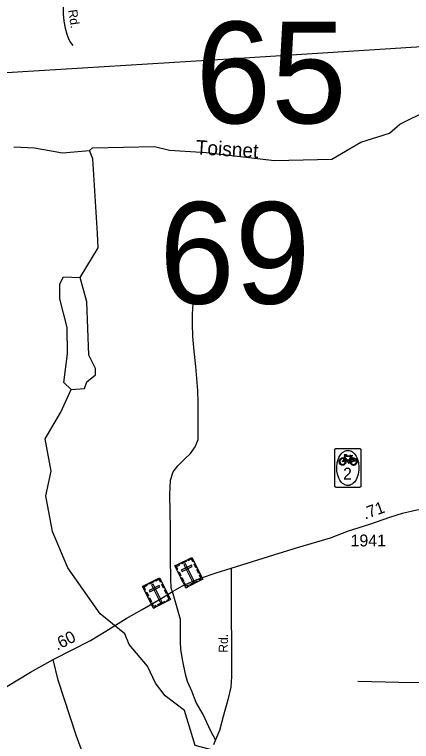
# Model space of a CAD drawing. Extents: x 2220236 to 2384410, y 720751 to 894131.
# Drawn here: x 2290003 to 2294167, y 748897 to 756526 of the extents above; entities that cross this region are included whole.
import ezdxf

# ---------------------------------------------------------------- set-up
doc = ezdxf.new("R2010")
doc.units = 0
for name, color, linetype in [('Exist Cultural Cemetery CELL', 7, 'Continuous'), ('Exist Hydrographic Creek Single Shore', 7, 'Continuous'), ('Exist Hydrographic Creek Single Shore Label', 7, 'Continuous'), ('Exist Hydrographic Misc Water Feature', 7, 'Continuous'), ('Exist Hydrographic Pond Under 1500 Sq Ft', 7, 'Continuous'), ('Exist Road Non-System Type 51', 7, 'Continuous'), ('Exist Road Secondary Bike CELL', 7, 'Continuous'), ('Exist Road Secondary Mileage Hundredths English Label', 7, 'Continuous'), ('Exist Road Secondary Structure Standard Bridge Number Label', 7, 'Continuous'), ('Exist Road Secondary Type 51 Attributed', 7, 'Continuous'), ('Exist Road Secondary Type 51 Label', 7, 'Continuous'), ('Exist Road Secondary Type 51 Number Label', 7, 'Continuous'), ('Exist Utilities Electrical Transmission Line', 7, 'Continuous')]:
    doc.layers.add(name, color=color, linetype=linetype)

msp = doc.modelspace()

# ---------------------------------------------------------------- linework, layer by layer
at = {"layer": 'Exist Cultural Cemetery CELL'}
for points in [[(2291685.8, 750738.6), (2291864, 750827.3), (2291977.5, 750599.3), (2291799.3, 750510.6)], [(2291883.4, 750788.5), (2291873.3, 750783.4), (2291858.9, 750812.3), (2291822.6, 750794.2), (2291817.7, 750804.1), (2291864.1, 750827.3)], [(2291705.1, 750699.8), (2291715.3, 750704.8), (2291700.9, 750733.7), (2291737.2, 750751.7), (2291732.3, 750761.7), (2291685.8, 750738.6)], [(2291752.1, 750771.5), (2291798.5, 750794.6), (2291803.6, 750784.4), (2291757.2, 750761.3)], [(2291752.7, 750695.8), (2291761, 750679.1), (2291866.4, 750731.6), (2291858.1, 750748.3)], [(2291796.5, 750760.9), (2291779.8, 750752.6), (2291870.1, 750571.1), (2291886.9, 750579.4)], [(2291905.8, 750718), (2291886.5, 750756.8), (2291896.7, 750761.8), (2291916, 750723.1)], [(2291738.2, 750633.4), (2291718.8, 750672.2), (2291729, 750677.2), (2291748.3, 750638.5)], [(2291935.1, 750659), (2291915.8, 750697.7), (2291926, 750702.8), (2291945.3, 750664)], [(2291347.1, 750524.8), (2291525.4, 750613.6), (2291638.8, 750385.6), (2291460.6, 750296.9)], [(2291413.4, 750557.8), (2291459.8, 750580.9), (2291464.9, 750570.7), (2291418.5, 750547.6)], [(2291544.7, 750574.8), (2291534.6, 750569.7), (2291520.2, 750598.5), (2291483.9, 750580.4), (2291479, 750590.4), (2291525.4, 750613.5)], [(2291768.1, 750573.2), (2291748.8, 750612), (2291759, 750617.1), (2291778.3, 750578.3)], [(2291845.6, 750546.5), (2291921.6, 750584.3), (2291926.7, 750574.1), (2291850.7, 750536.3)], [(2291947.9, 750584.6), (2291942.7, 750594.9), (2291962.4, 750604.7), (2291944.4, 750640.8), (2291954.4, 750645.8), (2291977.5, 750599.3)], [(2291366.4, 750486), (2291376.6, 750491.1), (2291362.2, 750519.9), (2291398.6, 750538), (2291393.6, 750548), (2291347.1, 750524.8)], [(2291414, 750482.1), (2291422.3, 750465.4), (2291527.7, 750517.9), (2291519.4, 750534.6)], [(2291457.8, 750547.2), (2291441.1, 750538.9), (2291531.5, 750357.3), (2291548.2, 750365.7)], [(2291567.1, 750504.3), (2291547.8, 750543), (2291558, 750548.1), (2291577.3, 750509.3)], [(2291828.9, 750525.4), (2291823.8, 750535.7), (2291804.1, 750525.9), (2291786.1, 750562), (2291776.1, 750557.1), (2291799.2, 750510.6)], [(2291399.5, 750419.7), (2291380.2, 750458.4), (2291390.4, 750463.5), (2291409.7, 750424.7)], [(2291596.5, 750445.2), (2291577.1, 750484), (2291587.3, 750489.1), (2291606.6, 750450.3)], [(2291609.2, 750370.9), (2291604.1, 750381.1), (2291623.8, 750390.9), (2291605.7, 750427.1), (2291615.7, 750432.1), (2291638.8, 750385.6)], [(2291429.4, 750359.5), (2291410.1, 750398.3), (2291420.3, 750403.3), (2291439.6, 750364.6)], [(2291506.9, 750332.8), (2291582.9, 750370.6), (2291588, 750360.4), (2291512, 750322.6)], [(2291490.2, 750311.7), (2291485.1, 750322), (2291465.4, 750312.1), (2291447.4, 750348.3), (2291437.4, 750343.4), (2291460.6, 750296.9)]]:
    msp.add_lwpolyline(points, close=True, dxfattribs=at)
at = {"layer": 'Exist Hydrographic Creek Single Shore'}
for points in [[(2290789.1, 755099.9), (2290822.1, 755125.5), (2291471.1, 755141.6), (2291630.2, 755102.2), (2292013.3, 755078), (2292730.1, 754994.4), (2293330.1, 755008.3), (2293636.3, 755185.6), (2293935.3, 755281.2), (2294043.3, 755374), (2294349.3, 755525.2), (2294507.4, 755561.2), (2294708.3, 755478.4), (2294841.2, 755505.2), (2294949.2, 755591.5), (2295143, 755637.6)], [(2289997.2, 755135.9), (2290214.1, 755128.1), (2290506.1, 755072.9), (2290789.1, 755099.9)]]:
    msp.add_lwpolyline(points, dxfattribs=at)
at = {"layer": 'Exist Hydrographic Misc Water Feature'}
for points in [[(2290693.1, 753767), (2290882.2, 754078.1), (2290872.1, 754229.1), (2290823.1, 755010.7), (2290789.1, 755099.9)], [(2292901.2, 748359.3), (2292842.3, 748449.1), (2292281.3, 748752.5), (2291897.2, 748855.5), (2291785.2, 749221.8), (2291584.1, 749376.9), (2291483.2, 749510.2), (2291398.1, 749685.7), (2291204.1, 749916), (2291161.3, 750025.1), (2290901.3, 750237.1), (2290563.1, 750719.6), (2290401.1, 751100.1), (2290331.2, 751475.4), (2290387.2, 751733.4), (2290326.1, 752072.4), (2290490.1, 752351.1), (2290596.1, 752591.6)]]:
    msp.add_lwpolyline(points, dxfattribs=at)
at = {"layer": 'Exist Hydrographic Pond Under 1500 Sq Ft'}
for points in [[(2290596.1, 752591.6), (2290520.1, 752665.3), (2290559.2, 752966.2), (2290556.2, 753241.8), (2290479.3, 753541.9), (2290477.2, 753699.3), (2290518.2, 753773.9), (2290693.1, 753767)], [(2290784.2, 752951.7), (2290762.2, 753509.8), (2290693.1, 753767)], [(2290596.1, 752591.6), (2290737.2, 752601.8), (2290762.2, 752670.2), (2290852.3, 752743.8), (2290852.3, 752812.6), (2290784.2, 752951.7)]]:
    msp.add_lwpolyline(points, dxfattribs=at)
at = {"layer": 'Exist Road Non-System Type 51'}
for points in [[(2291661.3, 750470.8), (2291650.8, 750491.7), (2291644.7, 750516.9), (2291642.7, 750594.8), (2291638.7, 750826.3), (2291639.7, 751127.8), (2291632.7, 751485.1), (2291638.7, 751640.8), (2291666.6, 751726.6), (2291716.5, 751790.5), (2291790.2, 751862), (2291849.6, 751920.5), (2291897, 751988.9), (2291928.1, 752065.3), (2291930, 752299.2), (2291928.6, 752455.1), (2291925.4, 752581), (2291904.9, 752830.7), (2291887.5, 752994.4), (2291874.1, 753148.2), (2291868.8, 753280.1), (2291869.9, 753382), (2291876.8, 753494.1)], [(2292112.5, 748914), (2292060.9, 749006), (2291981.3, 749179.2), (2291908.2, 749306.4), (2291863, 749425.9), (2291818.1, 749525.6), (2291795.3, 749603.2), (2291768.1, 749739), (2291749.1, 749862.7), (2291744.2, 749946.6), (2291744, 750178.5), (2291661.3, 750470.8)], [(2290182.4, 747530.7), (2290166.4, 747784.2), (2290130.5, 748053.7), (2290130.5, 748123.5), (2290148.5, 748153.5), (2290170.4, 748169.4), (2290266.2, 748185.4), (2290350, 748183.4), (2290453.7, 748183.4), (2290589.4, 748185.4), (2290663.2, 748193.4), (2290737.1, 748206.1), (2290788.9, 748214.4), (2290808.8, 748227.3), (2290816.8, 748261.3), (2290810.8, 748299.2), (2290796.8, 748369.1), (2290780.9, 748480.8), (2290758.9, 748614.6), (2290729, 748742.3), (2290651.2, 748961.9), (2290461.7, 749538.8), (2290407.8, 749756.4)], [(2293603.7, 749529.5), (2294033.9, 749517.5), (2294796, 749512.2), (2295019.4, 749501.6)]]:
    msp.add_lwpolyline(points, dxfattribs=at)
at = {"layer": 'Exist Road Secondary Bike CELL'}
for points in [[(2293374.2, 751971.2), (2293375.1, 751971.2), (2293408.1, 751971.2), (2293591.5, 751971.2), (2293624.5, 751971.2), (2293625.7, 751971.1), (2293626.3, 751971), (2293627.1, 751970.9), (2293627.8, 751970.7), (2293628.5, 751970.4), (2293629.8, 751969.7), (2293630.4, 751969.3), (2293631.1, 751968.9), (2293631.8, 751968.3), (2293632.7, 751967.3), (2293633.3, 751966.5), (2293633.6, 751966), (2293633.8, 751965.7), (2293634.1, 751965.2), (2293634.3, 751964.7), (2293634.5, 751964.3), (2293634.7, 751963.5), (2293635, 751962.6), (2293635.1, 751961.7), (2293635.2, 751961.3), (2293635.2, 751960.9), (2293635.2, 751927.5), (2293635.2, 751607.6), (2293635.2, 751574.5), (2293635.1, 751573.3), (2293635, 751572.7), (2293634.9, 751571.9), (2293634.7, 751571.2), (2293634.4, 751570.5), (2293633.7, 751569.2), (2293633.3, 751568.6), (2293632.9, 751567.9), (2293632.3, 751567.2), (2293631.8, 751566.8), (2293631.3, 751566.3), (2293630.9, 751566), (2293630.5, 751565.7), (2293630, 751565.4), (2293629.7, 751565.2), (2293629.2, 751564.9), (2293628.3, 751564.5), (2293627.5, 751564.3), (2293626.6, 751564), (2293626.2, 751563.9), (2293625.7, 751563.9), (2293625.3, 751563.8), (2293624.9, 751563.8), (2293624.4, 751563.8), (2293591.4, 751563.8), (2293408.1, 751563.8), (2293375.1, 751563.8), (2293374.5, 751563.8), (2293373.9, 751563.9), (2293373.3, 751564), (2293372.5, 751564.1), (2293371.8, 751564.3), (2293371.1, 751564.6), (2293370.4, 751565), (2293369.8, 751565.3), (2293369.2, 751565.7), (2293368.5, 751566.1), (2293368.2, 751566.4), (2293367.8, 751566.7), (2293367.5, 751567), (2293367.2, 751567.4), (2293366.8, 751567.8), (2293366.4, 751568.3), (2293366.1, 751568.7), (2293365.9, 751569.2), (2293365.6, 751569.7), (2293365.3, 751570.2), (2293365.1, 751570.8), (2293365, 751571.1), (2293364.9, 751571.4), (2293364.8, 751571.6), (2293364.8, 751571.8), (2293364.7, 751572), (2293364.6, 751572.3), (2293364.6, 751572.5), (2293364.5, 751572.8), (2293364.5, 751573), (2293364.5, 751573.3), (2293364.4, 751573.5), (2293364.4, 751573.7), (2293364.4, 751574.4), (2293364.3, 751607.5), (2293364.3, 751927.5), (2293364.4, 751960.5), (2293364.5, 751961.7), (2293364.6, 751962.3), (2293364.7, 751963.1), (2293364.9, 751963.8), (2293365.2, 751964.5), (2293365.9, 751965.8), (2293366.2, 751966.4), (2293366.7, 751967.1), (2293367.3, 751967.8), (2293368.3, 751968.7), (2293369.1, 751969.3), (2293369.5, 751969.6), (2293369.9, 751969.8), (2293370.4, 751970.1), (2293370.9, 751970.3), (2293371.3, 751970.5), (2293372.1, 751970.7), (2293373, 751971), (2293373.9, 751971.1)], [(2293499.8, 751583.3), (2293495.1, 751583.5), (2293490.7, 751583.9), (2293480.8, 751585.6), (2293469.5, 751589.7), (2293463, 751592.9), (2293457.7, 751595.9), (2293452, 751599.7), (2293444, 751605.6), (2293430.3, 751619.5), (2293416.8, 751637.5), (2293405, 751660.7), (2293396.7, 751681.5), (2293391.5, 751702), (2293385.8, 751732.8), (2293384, 751757.2), (2293383.8, 751769.1), (2293384, 751777.8), (2293384.3, 751783.9), (2293385, 751793.3), (2293386.4, 751807.6), (2293389, 751822.2), (2293391.1, 751831.6), (2293392.4, 751836.8), (2293395.1, 751846.5), (2293397.7, 751854.9), (2293405.6, 751875.5), (2293415.4, 751894), (2293426.2, 751909.6), (2293435.7, 751921.3), (2293447.2, 751932.1), (2293456.1, 751938.1), (2293460.7, 751940.8), (2293466, 751943.7), (2293474.6, 751947.6), (2293484.9, 751950.2), (2293494.3, 751951.7), (2293502, 751951.9), (2293512.8, 751950.8), (2293524.2, 751947.7), (2293537.2, 751942.1), (2293548.5, 751935.1), (2293558.2, 751926.9), (2293568.9, 751915.8), (2293577.6, 751904.5), (2293586.2, 751890.6), (2293593.3, 751877), (2293600.4, 751859.7), (2293606, 751841.7), (2293610, 751824.6), (2293613, 751808), (2293614.5, 751793.5), (2293615.1, 751785.3), (2293616, 751766.4), (2293615.1, 751746), (2293612.4, 751722.4), (2293608.1, 751701.8), (2293602.3, 751680.9), (2293594.5, 751660.7), (2293585.4, 751643.2), (2293576.8, 751630), (2293568, 751618.5), (2293556.7, 751606.8), (2293546.4, 751598.6), (2293535.2, 751592), (2293523.7, 751587.1), (2293516.6, 751585.2), (2293512.5, 751584.5), (2293509, 751583.8), (2293505.1, 751583.6)], [(2293519.2, 751898), (2293543.3, 751900.8), (2293545.1, 751899), (2293543.7, 751895.3), (2293537.8, 751893.4), (2293536.2, 751890.2), (2293546.3, 751873.1), (2293560.8, 751873.7), (2293573.7, 751870.9), (2293584.9, 751862.3), (2293590.2, 751853.8), (2293592.8, 751849.1), (2293594.6, 751841.4), (2293595, 751833.2), (2293594, 751824.6), (2293592.2, 751818.2), (2293588.6, 751811.3), (2293585.1, 751806.1), (2293578.3, 751800.7), (2293572.2, 751797.1), (2293563.8, 751795), (2293558.5, 751794.8), (2293547.7, 751796.5), (2293540.9, 751800), (2293537.5, 751802.8), (2293532.3, 751809.3), (2293529, 751815.4), (2293524.3, 751827.6), (2293523.3, 751833.4), (2293530.6, 751828.1), (2293536.5, 751818.3), (2293540.6, 751811.5), (2293545.9, 751807.8), (2293554.1, 751804.4), (2293560.2, 751804.3), (2293568.3, 751806.1), (2293575.9, 751810.4), (2293581.3, 751815.7), (2293585.6, 751822.8), (2293587, 751832.9), (2293586.7, 751841), (2293584.9, 751847.8), (2293581.4, 751853.9), (2293577.8, 751858.1), (2293571.8, 751862.7), (2293566.1, 751864.5), (2293556.8, 751866.3), (2293550.3, 751866.9), (2293567.8, 751837.4), (2293530.6, 751828.1), (2293523.3, 751833.4), (2293557.5, 751839.6), (2293543.2, 751864.1), (2293533.4, 751853.5), (2293530.5, 751834.9), (2293523.3, 751833.4), (2293523.6, 751841.3), (2293526.8, 751853.1), (2293532.2, 751861.2), (2293540, 751870.2), (2293535, 751880.7), (2293516.3, 751832.7), (2293523.4, 751833.5), (2293524.3, 751827.6), (2293515.9, 751826.6), (2293517.7, 751821.4), (2293522.7, 751818.7), (2293510.2, 751815.8), (2293507.1, 751819.7), (2293511.6, 751822.2), (2293466.9, 751873.2), (2293465.2, 751868.4), (2293471.4, 751860.1), (2293475.6, 751852), (2293478.3, 751843.5), (2293479.7, 751836), (2293478.9, 751828.5), (2293476.9, 751818.7), (2293471.9, 751809.7), (2293465.1, 751803), (2293457.3, 751798.2), (2293447.7, 751795.9), (2293440.7, 751795.3), (2293433.6, 751796.2), (2293421.3, 751803.7), (2293417.3, 751808.2), (2293411.6, 751818.6), (2293409.1, 751831.6), (2293409, 751840.8), (2293411.3, 751848.9), (2293414.9, 751856.3), (2293419.1, 751861.6), (2293425.2, 751867.5), (2293430.5, 751870.9), (2293437.3, 751873), (2293444.3, 751873.6), (2293459.6, 751871.9), (2293463.1, 751863.7), (2293458.5, 751844.8), (2293452.4, 751834.8), (2293443.6, 751830.7), (2293440.1, 751834.2), (2293454.3, 751848.7), (2293457.4, 751862.4), (2293454.2, 751863.8), (2293448.2, 751865.8), (2293438.6, 751866), (2293433.2, 751864.4), (2293425.8, 751860), (2293418.7, 751850.7), (2293415.6, 751841.1), (2293416.9, 751830.4), (2293419.6, 751820.4), (2293423.1, 751814), (2293428.1, 751810.1), (2293435.4, 751805.6), (2293441.9, 751804.4), (2293449.9, 751804.9), (2293457.7, 751808.3), (2293464.4, 751815), (2293468.7, 751823.2), (2293471.2, 751829), (2293471.8, 751836.4), (2293470.8, 751844.3), (2293467, 751853.3), (2293459.6, 751871.9), (2293467.3, 751893.7), (2293472.7, 751888), (2293469.7, 751879.4), (2293505.4, 751839.6), (2293504.3, 751844.7), (2293500.6, 751851), (2293502.3, 751852.4), (2293512.5, 751852.4), (2293510.6, 751845.1), (2293511.6, 751839.9), (2293530.5, 751887.6), (2293472.7, 751888), (2293467.3, 751893.7), (2293460.7, 751900.8), (2293466.4, 751907.5), (2293481.7, 751909.4), (2293487.7, 751904.6), (2293484.5, 751900.4), (2293475.2, 751901.4), (2293468.8, 751900), (2293470.3, 751898.7), (2293473.5, 751898.7), (2293472.1, 751895.4), (2293531.3, 751894.9), (2293531.7, 751896.4)]]:
    msp.add_lwpolyline(points, close=True, dxfattribs=at)
at = {"layer": 'Exist Road Secondary Type 51 Attributed'}
for points in [[(2290532.2, 757468.9), (2290516.1, 756878.2), (2290514.1, 756659.4), (2290512.3, 756532.1), (2290518.7, 756455.6), (2290535, 756383.8), (2290552.3, 756321), (2290572.3, 756265.5), (2290589.6, 756231.8), (2290614.2, 756200.9)], [(2292274.1, 750714.6), (2292723.9, 750856.3), (2292972.3, 750931.6), (2293319.3, 751032.8), (2293506.5, 751106.5), (2293729.7, 751176.7), (2293940.8, 751252.5), (2294072.3, 751291.8), (2294223.1, 751327.4), (2294308.9, 751339.4), (2294422.6, 751345.4), (2294618.1, 751347.4), (2294778.7, 751343.4), (2295089.9, 751335.4), (2295377.1, 751325.4), (2295911.1, 751310.1)], [(2289498.1, 749227.4), (2289721.6, 749357.2), (2289923.1, 749474.9), (2290172.4, 749622.7), (2290407.8, 749756.4), (2290800.5, 749957.8), (2290961.4, 750055.8), (2291174.9, 750185.6), (2291342.4, 750283.4), (2291539.9, 750397.2), (2291661.3, 750470.8), (2291765.4, 750530.9), (2291859.1, 750572.8), (2291954.9, 750610.8), (2292119.3, 750665.8), (2292274.1, 750714.6)], [(2292274.1, 750714.6), (2292276.1, 750367.2), (2292279, 749762.4), (2292279, 749578.7), (2292271.1, 749465), (2292239.1, 749335.2), (2292193.3, 749157.5), (2292154.4, 749011.8), (2292112.5, 748914), (2292089.5, 748860.1)]]:
    msp.add_lwpolyline(points, dxfattribs=at)
at = {"layer": 'Exist Utilities Electrical Transmission Line'}
msp.add_lwpolyline([(2296525.9, 756314.4), (2294600, 756208.3), (2292308.5, 756062.9), (2290034.9, 755921.5), (2287749.4, 755780), (2285465.7, 755634.7), (2283160.3, 755491.2), (2281789.8, 755396.3), (2279028.8, 755228.3), (2276729.4, 755064.9), (2274891.7, 754927.6), (2272866.1, 754782.8), (2271512.1, 753788.6), (2270402.3, 752966.5), (2269282.3, 752170.4), (2268166.5, 751348.3), (2267046.7, 750534.2), (2265928.9, 749726.1), (2264443.8, 748640.6), (2263328.1, 747822.4), (2262406, 747871.8), (2261484.1, 747927.2), (2260116.1, 748002.3), (2259542, 748036.9)], dxfattribs=at)

# ---------------------------------------------------------------- texts
at = {"layer": 'Exist Hydrographic Creek Single Shore Label'}
msp.add_text('Toisnet', height=150, rotation=356.37817, dxfattribs=at).set_placement((2291900.3, 755060.5))
at = {"layer": 'Exist Road Secondary Bike CELL'}
msp.add_text('2', height=125, dxfattribs=at).set_placement((2293449.2, 751644.1))
at = {"layer": 'Exist Road Secondary Mileage Hundredths English Label'}
for s, rotation, p in [('.71', 19.75197, (2293679.7, 751225.1)), ('.60', 27.15232, (2290451.1, 749848.8))]:
    msp.add_text(s, height=125, rotation=rotation, dxfattribs=at).set_placement(p)
at = {"layer": 'Exist Road Secondary Structure Standard Bridge Number Label'}
for s, p in [('65', (2291901.4, 755384.8)), ('69', (2291520.7, 753491.3))]:
    msp.add_text(s, height=1066.27, dxfattribs=at).set_placement(p)
at = {"layer": 'Exist Road Secondary Type 51 Label'}
for rotation, p in [(278.45681, (2290565.5, 756571.9)), (89.73854, (2292240.1, 749827.6))]:
    msp.add_text('Rd.', height=95, rotation=rotation, dxfattribs=at).set_placement(p)
at = {"layer": 'Exist Road Secondary Type 51 Number Label'}
msp.add_text('1941', height=125, dxfattribs=at).set_placement((2293528.1, 750943.5))

doc.saveas('drawing.dxf')
